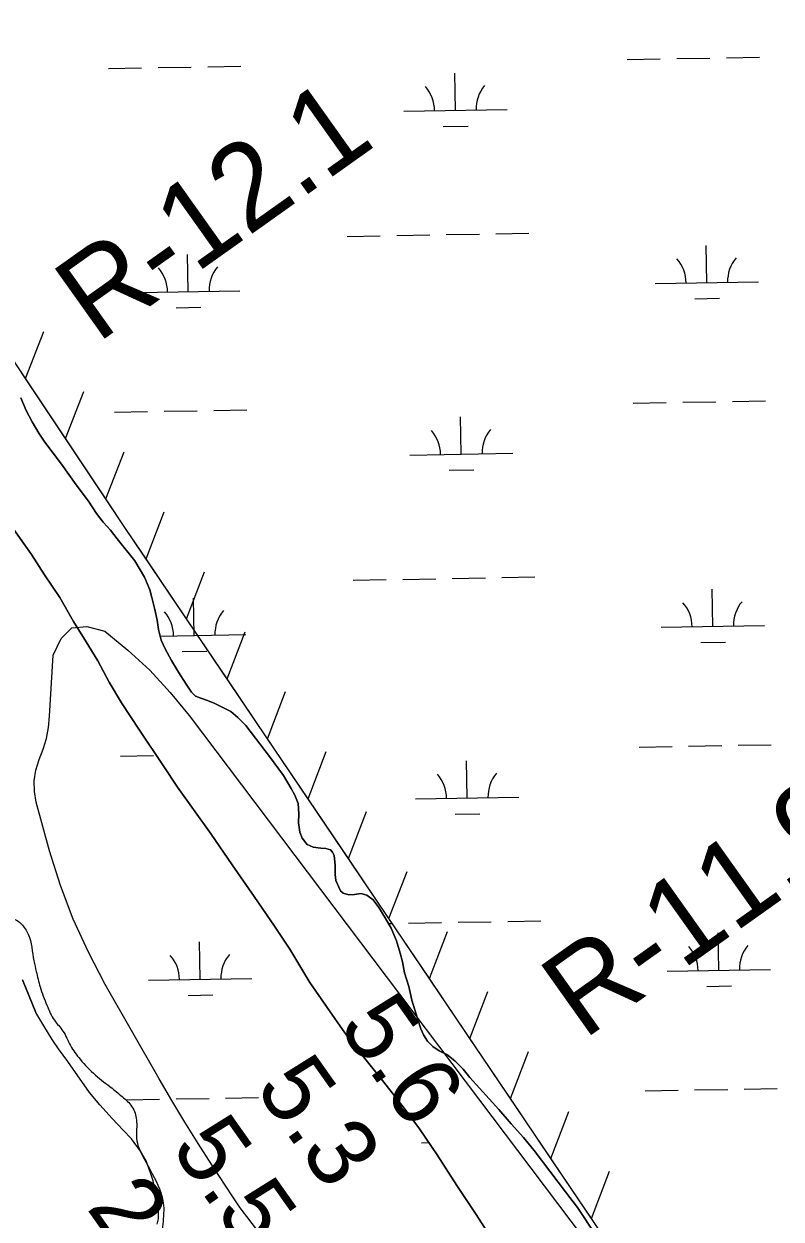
# Model space of a CAD drawing. Extents: x 3892998 to 3931244, y 278583 to 304547.
# Drawn here: x 3910524 to 3911257, y 294629 to 295786 of the extents above; entities that cross this region are included whole.
import ezdxf

# ---------------------------------------------------------------- set-up
doc = ezdxf.new("R2010")
doc.units = 0
for name, color, linetype in [('V-RIVR-EDGE', 7, 'Continuous'), ('V-RIVR-RANG', 7, 'Continuous'), ('V-RIVR-RANG-IDEN', 7, 'Continuous'), ('V-RRAP-FSHR', 7, 'Continuous'), ('V-TOPO-MINR', 7, 'Continuous'), ('V-TOPO-SHOR', 7, 'Continuous'), ('V-WETL-SWMP', 7, 'Continuous')]:
    doc.layers.add(name, color=color, linetype=linetype)

msp = doc.modelspace()

# ---------------------------------------------------------------- linework, layer by layer
at = {"layer": 'V-RIVR-EDGE'}
msp.add_spline([(3909783.1, 295866.6), (3909800.7, 295844), (3909812.9, 295828), (3909826.5, 295806.3), (3909841.4, 295785.3), (3909858.3, 295759.4), (3909870.2, 295740.1), (3909885.8, 295720.7), (3909893.5, 295717.7), (3909900.1, 295717.7), (3909908.4, 295721.3), (3909917.1, 295722.3), (3909926.7, 295720.6), (3909934.7, 295712.6), (3909944.6, 295694.3), (3909956.9, 295675.3), (3909970.8, 295655), (3909981.1, 295641.3), (3909987.3, 295626.4), (3909992.6, 295609.7), (3909998.9, 295595.4), (3910003.2, 295587.4), (3910002.2, 295579.8), (3909995.5, 295557.5), (3909984.1, 295542.2), (3909975.8, 295533.6), (3909959.5, 295528.7), (3909954.2, 295524.7), (3909952.5, 295520.4), (3909952.8, 295516.7), (3909956.8, 295513), (3909961.1, 295505.7), (3909960.7, 295495.7), (3909955.7, 295483.8), (3909949.1, 295475.8), (3909943.4, 295469.2), (3909939.7, 295462.2), (3909939.4, 295457.2), (3909939.4, 295450.2), (3909940.7, 295448.6), (3909946, 295445.9), (3909952.3, 295444.6), (3909957.6, 295438.6), (3909959.9, 295429.2), (3909962.2, 295419.3), (3909968.5, 295411.9), (3909977.2, 295409.2), (3909984.5, 295402.9), (3909993.7, 295388.6), (3909996.4, 295377.3), (3909993.7, 295367), (3909987.7, 295356), (3909986.7, 295353.4), (3909987.3, 295349.4), (3909993.3, 295342.7), (3910005.9, 295335), (3910014.5, 295332.7), (3910021.5, 295332.7), (3910027.8, 295330), (3910041.1, 295313), (3910056, 295290.7), (3910079.5, 295258.4), (3910099.1, 295232), (3910120.6, 295203.7), (3910140.5, 295184.1), (3910162.7, 295147.4), (3910185.3, 295114.8), (3910212.1, 295076.8), (3910225.4, 295062.8), (3910233, 295056.5), (3910237, 295056.8), (3910261, 295062), (3910322.9, 295089.2), (3910330.2, 295092.8), (3910331.9, 295093.1), (3910334.9, 295093.1), (3910344.5, 295087.4), (3910346.8, 295087.4), (3910348.5, 295089.1), (3910343.9, 295106.4), (3910343.9, 295113.4), (3910346.6, 295119), (3910349.2, 295121.4), (3910352.9, 295122), (3910354.9, 295121.7), (3910356.2, 295119.3), (3910359.2, 295110.7), (3910367.5, 295103), (3910381.4, 295093.7), (3910395.4, 295085.3), (3910404.6, 295078.3), (3910418.6, 295068.3), (3910432.2, 295065.6), (3910442.8, 295055.6), (3910459.4, 295049.2), (3910467.1, 295042.9), (3910469.1, 295035.9), (3910475.6, 295012.6), (3910478.9, 295000), (3910484.2, 294994.7), (3910493.5, 294982), (3910494.2, 294971), (3910493.5, 294962.7), (3910485.5, 294955.1), (3910479.8, 294945.4), (3910478.5, 294939.5), (3910478.4, 294934.1), (3910482.4, 294934.1), (3910487.4, 294932.8), (3910491.4, 294928.8), (3910494.1, 294924.1), (3910493, 294916.8), (3910496.4, 294916.1), (3910502.7, 294915.8), (3910510.7, 294918.8), (3910515.3, 294919.1), (3910521.6, 294914.8), (3910528.3, 294904.8), (3910533.8, 294879.1), (3910536.1, 294868.8), (3910539.8, 294853.9), (3910546.4, 294836.2), (3910553.7, 294821.6), (3910561.9, 294811.2), (3910569.2, 294797.2), (3910578.5, 294783.9), (3910593.4, 294768.6), (3910609.4, 294755.9), (3910620.6, 294746.6), (3910629.6, 294736.6), (3910633.2, 294723.3), (3910633.5, 294705), (3910640.4, 294687.7), (3910655.3, 294658.4), (3910659, 294645.1), (3910658.6, 294624.4), (3910656.9, 294614.5), (3910650.5, 294604.2), (3910648.9, 294596.5), (3910653.2, 294587.9), (3910655.5, 294576.2), (3910652.1, 294567.9), (3910652.1, 294561.6), (3910655.7, 294552), (3910653.4, 294529.3), (3910654.6, 294512.1), (3910656.9, 294490.8), (3910662.9, 294473.5), (3910678.8, 294446.2), (3910695.3, 294425.2), (3910704.3, 294415.8), (3910727.5, 294385.8), (3910746.7, 294363.5), (3910775.6, 294325.5), (3910789.1, 294306.9), (3910800.1, 294294.5), (3910807.4, 294280.9), (3910822.9, 294258.9), (3910842.8, 294232.9), (3910870.7, 294199.9), (3910889.9, 294176.3), (3910900.2, 294160), (3910907.5, 294152.3), (3910954.2, 294096.3), (3910972.8, 294077), (3910990.7, 294067), (3910998.4, 294065.9), (3911008, 294068.2), (3911013, 294070.2), (3911023.3, 294070.9), (3911030, 294071.5), (3911039, 294076.5), (3911042.6, 294076.8), (3911045, 294073.5), (3911037.6, 294053.5), (3911030.9, 294037.3), (3911029.2, 294028), (3911029.9, 294022.3), (3911033.5, 294009.3), (3911043.4, 293989), (3911049.7, 293980.7), (3911066, 293963.7), (3911085.8, 293933), (3911095.8, 293913.7), (3911115, 293894.1), (3911136.6, 293876.1), (3911169.1, 293860.7), (3911193.1, 293855.3), (3911217.7, 293853.9), (3911241.3, 293856.5), (3911264.6, 293860.8), (3911275.5, 293860.4), (3911285.5, 293855.7), (3911306.4, 293839.1), (3911330.6, 293821.4), (3911338.6, 293813), (3911343.6, 293806), (3911345.5, 293797.4), (3911348.1, 293772.4), (3911349.4, 293752.5), (3911353.1, 293742.8), (3911359.3, 293730.2), (3911360, 293725.9), (3911358.3, 293702.9), (3911357.9, 293694.9), (3911358.9, 293682.6), (3911359.2, 293669.3), (3911359.2, 293655.7), (3911363.8, 293633.7), (3911372, 293613.4), (3911386.6, 293588.8), (3911397.2, 293575.8), (3911412.1, 293557.8), (3911430.1, 293545.5), (3911442.3, 293538.4), (3911446.3, 293532.4), (3911447.3, 293520.1), (3911450.6, 293509.5), (3911455.5, 293500.8), (3911461.8, 293492.5), (3911478.8, 293482.1), (3911498.7, 293462.5), (3911520.9, 293434.5), (3911530.8, 293418.5), (3911540.1, 293404.2), (3911553.4, 293389.2), (3911571.6, 293371.5)], degree=3, dxfattribs=at)
at = {"layer": 'V-RRAP-FSHR'}
for p, q in [((3910525.7, 295442.6), (3910543.4, 295488.1)), ((3910564.5, 295384.4), (3910582.3, 295429.9)), ((3910603.3, 295326.1), (3910621.1, 295371.6)), ((3910642.4, 295268), (3910659.8, 295313.6)), ((3910681.5, 295210), (3910699, 295255.6)), ((3910720.7, 295152), (3910738.2, 295197.6)), ((3910759.9, 295094), (3910777.4, 295139.6)), ((3910799.1, 295036), (3910816.5, 295081.6)), ((3910838.2, 294978), (3910855.7, 295023.6)), ((3910877.4, 294920), (3910894.9, 294965.6)), ((3910916.6, 294861.9), (3910934.1, 294907.5)), ((3910955.8, 294803.9), (3910973.2, 294849.5)), ((3910995, 294745.9), (3911012.4, 294791.5)), ((3911034.1, 294687.9), (3911051.6, 294733.5)), ((3911073.3, 294629.9), (3911090.8, 294675.5))]:
    msp.add_line(p, q, dxfattribs=at)
for points in [[(3911612.5, 293841.3), (3911391.4, 294159.9), (3911136.4, 294536.6), (3910622.4, 295297.5), (3910313.1, 295761.5), (3909557.4, 296871.4), (3909043.4, 297649.2), (3908973.2, 297752.5), (3908945.7, 297766), (3908677.1, 297883.6)], [(3910525.7, 295442.6), (3910486.9, 295500.9)], [(3910564.5, 295384.4), (3910525.7, 295442.6)], [(3910603.3, 295326.1), (3910564.5, 295384.4)], [(3910642.4, 295268), (3910622.4, 295297.5), (3910603.3, 295326.1)], [(3910681.5, 295210), (3910642.4, 295268)], [(3910720.7, 295152), (3910681.5, 295210)], [(3910759.9, 295094), (3910720.7, 295152)], [(3910799.1, 295036), (3910759.9, 295094)], [(3910838.2, 294978), (3910799.1, 295036)], [(3910877.4, 294920), (3910838.2, 294978)], [(3910955.8, 294803.9), (3910916.6, 294861.9), (3910877.4, 294920)], [(3910995, 294745.9), (3910955.8, 294803.9)], [(3911034.1, 294687.9), (3910994.9, 294745.9)], [(3911073.3, 294629.9), (3911034.1, 294687.9)], [(3911151.7, 294513.9), (3911136.4, 294536.6), (3911112.5, 294571.9), (3911073.3, 294629.9)]]:
    msp.add_lwpolyline(points, dxfattribs=at)
at = {"layer": 'V-TOPO-MINR'}
msp.add_lwpolyline([(3910787.7, 294569.3), (3910739.8, 294631.7), (3910736.3, 294636.4), (3910732.8, 294641.1), (3910729.5, 294645.9), (3910726.2, 294650.8), (3910705.9, 294681.8), (3910692.7, 294702.3), (3910679.8, 294722.9), (3910667.2, 294743.9), (3910655, 294764.9), (3910602.8, 294856.3), (3910586.5, 294887.4), (3910571.8, 294919.3), (3910559.6, 294952.1), (3910549, 294985.6), (3910536.1, 295032.5), (3910534.3, 295043), (3910534, 295053.4), (3910535.8, 295063.6), (3910539, 295073.8), (3910542.8, 295084), (3910545.9, 295094.4), (3910547.8, 295105), (3910549, 295115.9), (3910552.5, 295174.8), (3910560.1, 295191.1), (3910570.5, 295201.3), (3910585.1, 295202.7), (3910602.4, 295198), (3910624.8, 295179.6), (3910646.1, 295160.2), (3910665.7, 295138.9), (3910684.1, 295116.6), (3911231.3, 294391.7)], dxfattribs=at)
at = {"layer": 'V-TOPO-SHOR'}
for points in [[(3910521.3, 295423.8), (3910526.3, 295411.7), (3910532.1, 295400.5), (3910538.6, 295389.7), (3910544.4, 295381), (3910560.6, 295359.5), (3910574.8, 295339.8), (3910586.7, 295323.7), (3910594.5, 295311.8), (3910601, 295303.4), (3910607.8, 295295.9), (3910614.5, 295287.4), (3910631.4, 295266.1), (3910641, 295250.3), (3910645.9, 295238.2), (3910648, 295230.8), (3910650.9, 295218.9), (3910653, 295208.7), (3910654.4, 295199.8), (3910656.9, 295189.3), (3910660.7, 295181), (3910667.1, 295169.7), (3910673.6, 295158.3), (3910681.3, 295146.9), (3910686.2, 295139.2), (3910690.3, 295135.3), (3910695.4, 295133.2), (3910701.8, 295131), (3910709, 295128.2), (3910724.3, 295120.5), (3910731.2, 295114.5), (3910738.9, 295106.9), (3910761.9, 295076.9), (3910775.2, 295058.3), (3910782.8, 295045.8), (3910786.4, 295039.5), (3910789.4, 295031.4), (3910790.3, 295021.3), (3910789.9, 295012.6), (3910791.1, 295003.6), (3910793.5, 294997.9), (3910798.2, 294991.7), (3910804.2, 294989), (3910811.5, 294988.3), (3910816.3, 294987.9), (3910820.9, 294986.5), (3910822.9, 294984.3), (3910824.4, 294980.9), (3910825.3, 294971.7), (3910825.4, 294962.7), (3910825.9, 294956.7), (3910830.5, 294946.9), (3910833, 294944.7), (3910838.7, 294942.9), (3910844.2, 294943.4), (3910850.2, 294944.3), (3910856.1, 294942.8), (3910862, 294938), (3910867.5, 294930.6), (3910873.6, 294920.6), (3910879.4, 294910.9), (3910884.7, 294898.6), (3910888.2, 294886.5), (3910890.4, 294878.2), (3910892.6, 294867.5), (3910896.6, 294854.3), (3910897.8, 294848.5), (3910899.7, 294841.2), (3910902.5, 294831.8), (3910904.9, 294823.3), (3910908.3, 294813.5), (3910910.8, 294807.7), (3910914.6, 294801.5), (3910919.9, 294796.3), (3910926.1, 294792.2), (3910933.3, 294788.5), (3910941.2, 294782.5), (3910949.1, 294774.3), (3910955.8, 294766.4), (3910983.7, 294735.4), (3910995.7, 294721.6), (3911007.7, 294708.1), (3911018, 294695.5), (3911048.3, 294655.6), (3911059.8, 294640.5)], [(3910980.7, 294604), (3910961.8, 294633.8), (3910943.2, 294661.8), (3910924, 294691.3), (3910906.9, 294716.5), (3910893.2, 294735.2), (3910872.5, 294761.8), (3910854.1, 294784.7), (3910834.8, 294809.4), (3910817.5, 294834.1), (3910801, 294858.2), (3910781.6, 294890.4), (3910766.7, 294912.6), (3910747.1, 294941.3), (3910725.7, 294972.1), (3910705.4, 295001.8), (3910688.2, 295025.6), (3910672.8, 295047.3), (3910658.9, 295068.2), (3910635.9, 295102.3), (3910618.6, 295128.9), (3910606.7, 295148.6), (3910595.6, 295169.4), (3910584.3, 295187.8), (3910572.2, 295207.5), (3910558.8, 295230.6), (3910544.1, 295252.6), (3910531.5, 295272.1), (3910514.5, 295296.4)], [(3910522.7, 294860.8), (3910535.7, 294829.1)], [(3911059.8, 294640.5), (3911077.6, 294613.7)]]:
    msp.add_lwpolyline(points, dxfattribs=at)
at = {"layer": 'V-WETL-SWMP'}
for p, q in [((3911155.9, 295752.1), (3911187.9, 295752.6)), ((3911203.9, 295752.9), (3911235.9, 295753.5)), ((3910606.1, 295742.6), (3910638.1, 295743.1)), ((3910654.1, 295743.4), (3910686.1, 295743.9)), ((3910702.1, 295744.2), (3910734.1, 295744.8)), ((3911107.9, 295751.3), (3911139.9, 295751.8)), ((3910941.7, 295701.9), (3910941.1, 295737.9)), ((3910891.7, 295701.1), (3910991.7, 295702.8)), ((3910930, 295686.3), (3910954, 295686.7)), ((3910836.9, 295580), (3910868.9, 295580.6)), ((3910884.9, 295580.9), (3910916.9, 295581.4)), ((3910932.9, 295581.7), (3910964.9, 295582.3)), ((3910980.9, 295582.5), (3911012.9, 295583.1)), ((3911185.1, 295535.3), (3911184.5, 295571.3)), ((3910683.2, 295526.6), (3910682.6, 295562.6)), ((3911135.1, 295534.4), (3911235.1, 295536.2)), ((3910633.3, 295525.8), (3910733.2, 295527.5)), ((3910671.5, 295511), (3910695.5, 295511.4)), ((3911173.3, 295519.7), (3911197.3, 295520.1)), ((3911113.7, 295418.6), (3911145.7, 295419.2)), ((3911161.7, 295419.5), (3911193.7, 295420)), ((3911209.7, 295420.3), (3911241.7, 295420.8)), ((3910611.8, 295409.9), (3910643.8, 295410.5)), ((3910659.8, 295410.8), (3910691.8, 295411.3)), ((3910707.8, 295411.6), (3910739.8, 295412.2)), ((3910947.4, 295369.3), (3910946.8, 295405.3)), ((3910897.5, 295368.4), (3910997.4, 295370.2)), ((3910935.7, 295353.7), (3910959.7, 295354.1)), ((3910842.7, 295247.4), (3910874.7, 295248)), ((3910890.7, 295248.2), (3910922.7, 295248.8)), ((3910938.7, 295249.1), (3910970.7, 295249.6)), ((3910986.7, 295249.9), (3911018.7, 295250.5)), ((3911190.8, 295202.7), (3911190.2, 295238.7)), ((3910689, 295194), (3910688.4, 295230)), ((3911140.8, 295201.8), (3911240.8, 295203.6)), ((3910655.9, 295193.4), (3910739, 295194.9)), ((3911179.1, 295187.1), (3911203.1, 295187.5)), ((3910677.3, 295178.4), (3910701.3, 295178.8)), ((3911119.4, 295086), (3911151.4, 295086.6)), ((3911167.4, 295086.8), (3911199.4, 295087.4)), ((3911215.4, 295087.7), (3911247.4, 295088.2)), ((3910617.6, 295077.3), (3910649.6, 295077.9)), ((3910953.2, 295036.7), (3910952.6, 295072.7)), ((3910903.2, 295035.8), (3911003.2, 295037.6)), ((3910941.5, 295021.1), (3910965.5, 295021.5)), ((3910876.8, 294915.3), (3910880.4, 294915.3)), ((3910896.4, 294915.6), (3910928.4, 294916.2)), ((3910944.4, 294916.4), (3910976.4, 294917)), ((3910992.4, 294917.3), (3911024.4, 294917.8)), ((3910694.8, 294861.4), (3910694.1, 294897.4)), ((3911196.6, 294870.1), (3911196, 294906.1)), ((3910644.8, 294860.5), (3910744.8, 294862.2)), ((3911146.6, 294869.2), (3911246.6, 294870.9)), ((3911184.9, 294854.4), (3911208.9, 294854.8)), ((3910683, 294845.7), (3910707, 294846.2)), ((3910719.3, 294746.4), (3910751.3, 294746.9)), ((3911125.2, 294753.4), (3911157.2, 294753.9)), ((3911173.2, 294754.2), (3911205.2, 294754.8)), ((3911221.2, 294755), (3911253.2, 294755.6)), ((3910623.4, 294744.7), (3910655.4, 294745.2)), ((3910671.4, 294745.5), (3910703.4, 294746.1)), ((3910909, 294703.2), (3910915.9, 294703.3))]:
    msp.add_line(p, q, dxfattribs=at)
for points in [[(3910761.9, 295076.9), (3910738.9, 295106.9), (3910731.2, 295114.5), (3910724.3, 295120.5), (3910709, 295128.2), (3910701.8, 295131), (3910695.4, 295133.2), (3910690.3, 295135.3), (3910686.2, 295139.2), (3910681.3, 295146.9), (3910673.6, 295158.3), (3910667.1, 295169.7), (3910660.7, 295181), (3910656.9, 295189.3), (3910654.4, 295199.8), (3910653, 295208.7), (3910650.9, 295218.9), (3910648, 295230.8), (3910645.9, 295238.2), (3910641, 295250.3), (3910631.4, 295266.1), (3910614.4, 295287.4), (3910607.8, 295295.9), (3910601, 295303.4), (3910594.5, 295311.8), (3910586.7, 295323.7), (3910574.8, 295339.8), (3910560.6, 295359.5), (3910544.4, 295381), (3910538.6, 295389.7), (3910532.1, 295400.5), (3910526.3, 295411.7), (3910521.3, 295423.8)], [(3910514.5, 295296.4), (3910531.5, 295272.1), (3910544.1, 295252.6), (3910558.8, 295230.6), (3910572.2, 295207.5), (3910584.3, 295187.8), (3910595.6, 295169.4), (3910606.7, 295148.6), (3910618.6, 295128.9), (3910635.9, 295102.3), (3910658.9, 295068.2), (3910672.8, 295047.3), (3910688.2, 295025.6), (3910705.4, 295001.8), (3910725.7, 294972.1), (3910747.1, 294941.3), (3910766.7, 294912.6), (3910781.6, 294890.4), (3910801, 294858.2), (3910817.5, 294834.1), (3910834.8, 294809.4), (3910854.1, 294784.7), (3910872.5, 294761.8), (3910893.2, 294735.2), (3910906.9, 294716.5), (3910924, 294691.3), (3910943.2, 294661.8), (3910961.8, 294633.8), (3910980.7, 294604)], [(3911077.6, 294613.7), (3911059.8, 294640.5), (3911048.3, 294655.6), (3911018, 294695.5), (3911007.7, 294708.1), (3910995.7, 294721.6), (3910983.7, 294735.4), (3910955.8, 294766.4), (3910949.1, 294774.3), (3910941.2, 294782.5), (3910933.3, 294788.5), (3910926.1, 294792.2), (3910919.9, 294796.3), (3910914.6, 294801.5), (3910910.8, 294807.7), (3910908.3, 294813.5), (3910904.9, 294823.3), (3910902.5, 294831.8), (3910899.7, 294841.2), (3910897.8, 294848.5), (3910896.6, 294854.3), (3910892.6, 294867.5), (3910890.4, 294878.2), (3910888.2, 294886.5), (3910884.7, 294898.6), (3910879.4, 294910.9), (3910873.6, 294920.6), (3910867.5, 294930.6), (3910862, 294938), (3910856.1, 294942.8), (3910850.2, 294944.3), (3910844.2, 294943.4), (3910838.7, 294942.9), (3910833, 294944.7), (3910830.5, 294946.9), (3910825.9, 294956.7), (3910825.4, 294962.7), (3910825.3, 294971.7), (3910824.4, 294980.9), (3910822.9, 294984.3), (3910820.9, 294986.5), (3910816.3, 294987.9), (3910811.5, 294988.3), (3910804.2, 294989), (3910798.2, 294991.7), (3910793.5, 294997.9), (3910791.1, 295003.6), (3910789.9, 295012.6), (3910790.3, 295021.3), (3910789.4, 295031.4), (3910786.4, 295039.5), (3910782.8, 295045.8), (3910775.2, 295058.3), (3910761.9, 295076.9)], [(3910653.2, 294624.3), (3910654.3, 294629.6), (3910654.3, 294636.9), (3910653, 294645.5), (3910651.2, 294656.4), (3910649.1, 294666.3), (3910646.8, 294674.1), (3910642.3, 294685.6), (3910637, 294695.1), (3910628.3, 294706.8), (3910620.2, 294715.4), (3910609.7, 294726.5), (3910597.7, 294739.7), (3910587.6, 294751.9), (3910566.8, 294781.7), (3910557.7, 294794.1), (3910551.6, 294803.1), (3910543.4, 294816.3), (3910535.7, 294829.1), (3910522.7, 294860.8)]]:
    msp.add_lwpolyline(points, dxfattribs=at)
for centre, start, end in [((3910886.4, 295701.5), 0.2199, 41.7635), ((3910996.9, 295703.4), 140.2199, 181.7635), ((3911129.8, 295534.8), 0.2199, 41.7635), ((3911240.3, 295536.7), 140.2199, 181.7635), ((3910628, 295526.1), 0.2199, 41.7635), ((3910738.5, 295528.1), 140.2199, 181.7635), ((3910892.2, 295368.8), 0.2199, 41.7635), ((3911002.7, 295370.7), 140.2199, 181.7635), ((3911135.6, 295202.2), 0.2199, 41.7635), ((3911246.1, 295204.1), 140.2199, 181.7635), ((3910633.8, 295193.5), 0.2199, 41.7635), ((3910744.2, 295195.4), 140.2199, 181.7635), ((3910898, 295036.2), 0.2199, 41.7635), ((3911008.4, 295038.1), 140.2199, 181.7635), ((3910750, 294862.8), 140.2199, 181.7635), ((3911141.4, 294869.6), 0.2199, 41.7635), ((3911251.8, 294871.5), 140.2199, 181.7635), ((3910639.5, 294860.9), 0.2199, 41.7635)]:
    msp.add_arc(centre, 35.2, start, end, dxfattribs=at)

# ---------------------------------------------------------------- texts
at = {"layer": 'V-RIVR-RANG'}
for s, p in [('5.6', (3910827.5, 294815.6)), ('5.3', (3910747, 294756.2)), ('5.5', (3910665.5, 294698.2)), ('2.3', (3910584, 294640.3))]:
    msp.add_text(s, height=67, rotation=305.2683, dxfattribs=at).set_placement(p)
at = {"layer": 'V-RIVR-RANG-IDEN'}
for s, rotation, p in [('R-12.1', 35.4187, (3910594.9, 295475.8)), ('R-11.9', 35.4139, (3911065.6, 294802))]:
    msp.add_text(s, height=83, rotation=rotation, dxfattribs=at).set_placement(p)

doc.saveas('drawing.dxf')
